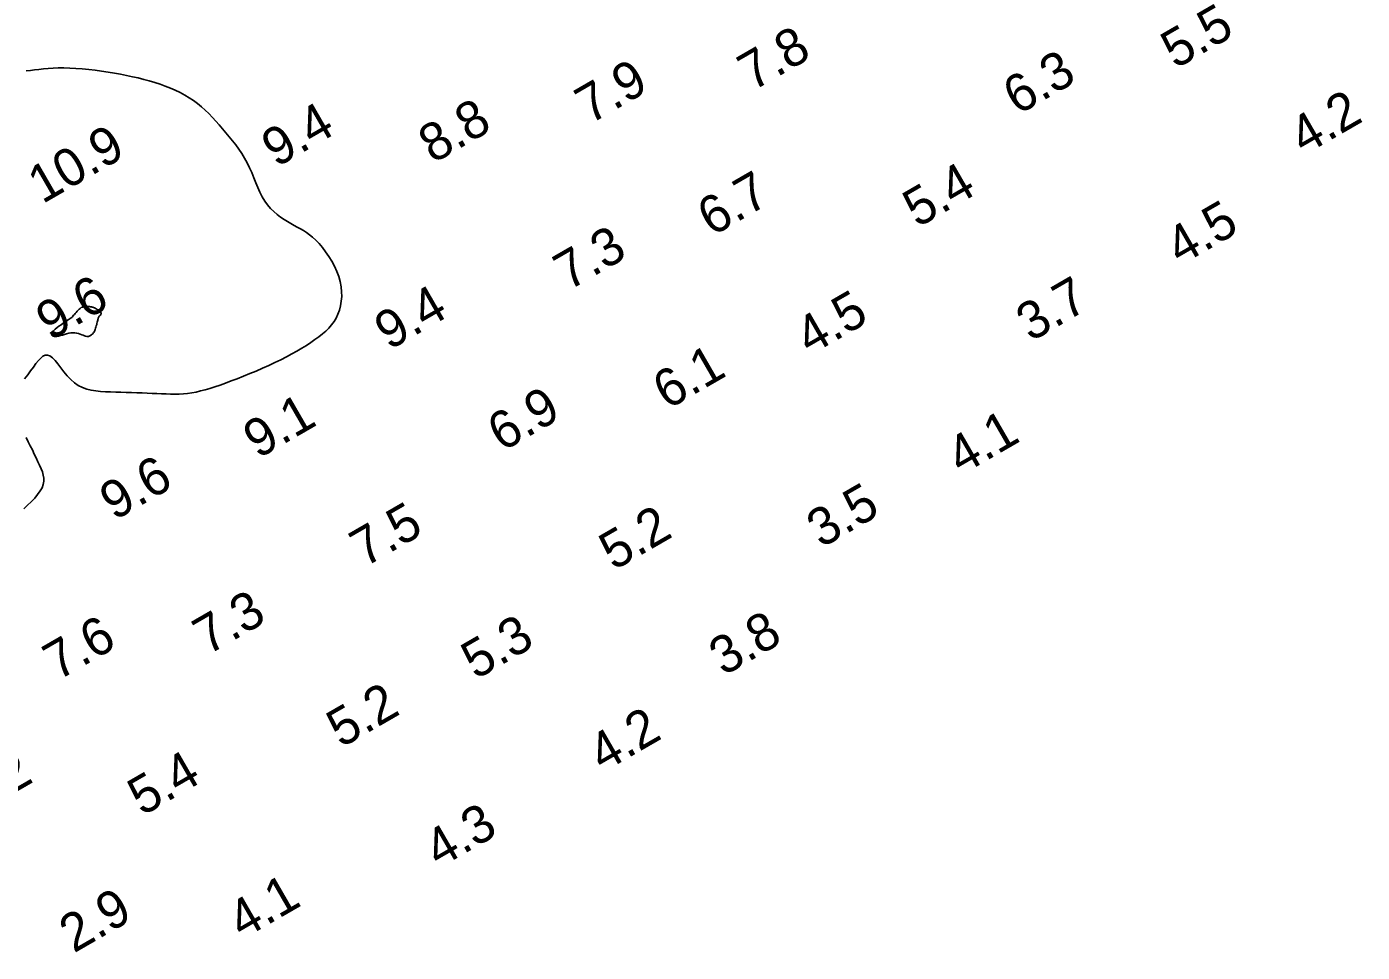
# Model space of a CAD drawing. Extents: x 3024098 to 3056816, y 418252 to 509144.
# Drawn here: x 3034142.8 to 3034320.3, y 418445.3 to 418568.3 of the extents above; entities that cross this region are included whole.
import ezdxf

# ---------------------------------------------------------------- set-up
doc = ezdxf.new("R2010")
doc.units = 0
doc.layers.add('V-CHAN-CONT-EL10', color=7, linetype='Continuous')
doc.layers.add('V-TOPO-SOUN-0911', color=7, linetype='Continuous')

msp = doc.modelspace()

# ---------------------------------------------------------------- linework, layer by layer
at = {"layer": 'V-CHAN-CONT-EL10'}
for points in [[(3034142.77, 418562.42), (3034143.33, 418562.48), (3034143.89, 418562.54), (3034144.47, 418562.62), (3034145.06, 418562.69), (3034145.68, 418562.75), (3034146.34, 418562.8), (3034147.04, 418562.83), (3034147.78, 418562.83), (3034148.56, 418562.8), (3034149.38, 418562.75), (3034150.22, 418562.68), (3034151.08, 418562.6), (3034151.94, 418562.5), (3034152.8, 418562.38), (3034153.65, 418562.26), (3034154.49, 418562.12), (3034155.3, 418561.97), (3034156.1, 418561.82), (3034156.88, 418561.65), (3034157.65, 418561.48), (3034158.4, 418561.29), (3034159.13, 418561.08), (3034159.85, 418560.87), (3034160.56, 418560.64), (3034161.26, 418560.39), (3034161.93, 418560.12), (3034162.59, 418559.84), (3034163.23, 418559.54), (3034163.85, 418559.21), (3034164.44, 418558.86), (3034165.01, 418558.49), (3034165.55, 418558.08), (3034166.07, 418557.66), (3034166.56, 418557.21), (3034167.04, 418556.74), (3034167.51, 418556.25), (3034167.96, 418555.76), (3034168.42, 418555.25), (3034168.86, 418554.73), (3034169.31, 418554.21), (3034169.76, 418553.68), (3034170.2, 418553.14), (3034170.63, 418552.59), (3034171.04, 418552.02), (3034171.43, 418551.44), (3034171.8, 418550.83), (3034172.14, 418550.21), (3034172.45, 418549.56), (3034172.74, 418548.9), (3034173.01, 418548.23), (3034173.28, 418547.57), (3034173.55, 418546.92), (3034173.83, 418546.29), (3034174.14, 418545.69), (3034174.47, 418545.13), (3034174.84, 418544.62), (3034175.25, 418544.15), (3034175.68, 418543.73), (3034176.12, 418543.34), (3034176.58, 418542.99), (3034177.04, 418542.68), (3034177.5, 418542.39), (3034177.95, 418542.13), (3034178.39, 418541.89), (3034178.8, 418541.67), (3034179.21, 418541.44), (3034179.62, 418541.2), (3034180.02, 418540.95), (3034180.43, 418540.65), (3034180.84, 418540.32), (3034181.26, 418539.92), (3034181.7, 418539.47), (3034182.14, 418538.95), (3034182.57, 418538.38), (3034182.99, 418537.77), (3034183.39, 418537.13), (3034183.74, 418536.47), (3034184.05, 418535.79), (3034184.31, 418535.11), (3034184.5, 418534.42), (3034184.62, 418533.75), (3034184.69, 418533.08), (3034184.7, 418532.43), (3034184.65, 418531.81), (3034184.55, 418531.2), (3034184.4, 418530.63), (3034184.2, 418530.09), (3034183.96, 418529.59), (3034183.68, 418529.12), (3034183.35, 418528.68), (3034182.98, 418528.26), (3034182.58, 418527.86), (3034182.14, 418527.48), (3034181.66, 418527.1), (3034181.15, 418526.72), (3034180.6, 418526.34), (3034180.02, 418525.96), (3034179.4, 418525.58), (3034178.76, 418525.2), (3034178.07, 418524.82), (3034177.36, 418524.43), (3034176.61, 418524.05), (3034175.83, 418523.67), (3034175.02, 418523.29), (3034174.19, 418522.92), (3034173.35, 418522.55), (3034172.5, 418522.2), (3034171.65, 418521.86), (3034170.83, 418521.53), (3034170.02, 418521.23), (3034169.25, 418520.94), (3034168.53, 418520.68), (3034167.84, 418520.45), (3034167.18, 418520.24), (3034166.55, 418520.05), (3034165.95, 418519.9), (3034165.36, 418519.76), (3034164.79, 418519.66), (3034164.22, 418519.58), (3034163.66, 418519.53), (3034163.1, 418519.49), (3034162.53, 418519.48), (3034161.95, 418519.48), (3034161.37, 418519.5), (3034160.77, 418519.53), (3034160.15, 418519.55), (3034159.51, 418519.58), (3034158.85, 418519.61), (3034158.17, 418519.64), (3034157.48, 418519.66), (3034156.78, 418519.69), (3034156.07, 418519.71), (3034155.37, 418519.73), (3034154.67, 418519.75), (3034153.98, 418519.78), (3034153.31, 418519.8), (3034152.65, 418519.84), (3034152.02, 418519.9), (3034151.4, 418520), (3034150.81, 418520.14), (3034150.24, 418520.35), (3034149.69, 418520.62), (3034149.18, 418520.97), (3034148.69, 418521.41), (3034148.22, 418521.91), (3034147.78, 418522.45), (3034147.37, 418522.99), (3034146.98, 418523.5), (3034146.61, 418523.95), (3034146.25, 418524.32), (3034145.92, 418524.56), (3034145.61, 418524.67), (3034145.3, 418524.65), (3034145, 418524.51), (3034144.7, 418524.26), (3034144.39, 418523.93), (3034144.07, 418523.53), (3034143.73, 418523.07), (3034143.36, 418522.57), (3034142.97, 418522.04), (3034142.56, 418521.49)], [(3034142.76, 418513.7), (3034143.04, 418513.16), (3034143.32, 418512.61), (3034143.59, 418512.07), (3034143.85, 418511.52), (3034144.1, 418511), (3034144.33, 418510.49), (3034144.56, 418510.02), (3034144.75, 418509.57), (3034144.92, 418509.14), (3034145.04, 418508.72), (3034145.1, 418508.31), (3034145.11, 418507.9), (3034145.03, 418507.48), (3034144.88, 418507.05), (3034144.62, 418506.61), (3034144.29, 418506.15), (3034143.9, 418505.67), (3034143.44, 418505.19), (3034142.96, 418504.71), (3034142.45, 418504.22)]]:
    msp.add_lwpolyline(points, dxfattribs=at)
msp.add_lwpolyline([(3034151.5, 418527.41), (3034151.56, 418527.46), (3034151.62, 418527.51), (3034151.68, 418527.58), (3034151.73, 418527.65), (3034151.79, 418527.73), (3034151.84, 418527.83), (3034151.89, 418527.95), (3034151.94, 418528.08), (3034151.99, 418528.23), (3034152.04, 418528.39), (3034152.09, 418528.55), (3034152.14, 418528.72), (3034152.18, 418528.88), (3034152.22, 418529.04), (3034152.25, 418529.17), (3034152.28, 418529.29), (3034152.3, 418529.4), (3034152.32, 418529.49), (3034152.35, 418529.57), (3034152.37, 418529.64), (3034152.4, 418529.7), (3034152.43, 418529.76), (3034152.47, 418529.82), (3034152.52, 418529.87), (3034152.58, 418529.93), (3034152.63, 418529.99), (3034152.68, 418530.05), (3034152.71, 418530.12), (3034152.73, 418530.19), (3034152.73, 418530.26), (3034152.7, 418530.33), (3034152.65, 418530.41), (3034152.56, 418530.5), (3034152.46, 418530.58), (3034152.34, 418530.66), (3034152.21, 418530.74), (3034152.08, 418530.81), (3034151.95, 418530.88), (3034151.83, 418530.93), (3034151.72, 418530.98), (3034151.62, 418531.01), (3034151.53, 418531.04), (3034151.44, 418531.06), (3034151.36, 418531.08), (3034151.27, 418531.09), (3034151.19, 418531.1), (3034151.09, 418531.11), (3034150.99, 418531.12), (3034150.88, 418531.13), (3034150.77, 418531.14), (3034150.64, 418531.13), (3034150.51, 418531.12), (3034150.38, 418531.09), (3034150.24, 418531.04), (3034150.1, 418530.97), (3034149.96, 418530.87), (3034149.82, 418530.76), (3034149.68, 418530.62), (3034149.55, 418530.48), (3034149.42, 418530.34), (3034149.3, 418530.2), (3034149.18, 418530.07), (3034149.08, 418529.95), (3034148.99, 418529.85), (3034148.91, 418529.76), (3034148.82, 418529.68), (3034148.73, 418529.6), (3034148.62, 418529.52), (3034148.5, 418529.43), (3034148.34, 418529.33), (3034148.15, 418529.2), (3034147.93, 418529.06), (3034147.67, 418528.89), (3034147.4, 418528.7), (3034147.13, 418528.51), (3034146.87, 418528.31), (3034146.63, 418528.12), (3034146.43, 418527.93), (3034146.28, 418527.76), (3034146.18, 418527.6), (3034146.15, 418527.46), (3034146.16, 418527.35), (3034146.22, 418527.26), (3034146.33, 418527.19), (3034146.47, 418527.15), (3034146.65, 418527.13), (3034146.85, 418527.15), (3034147.08, 418527.19), (3034147.33, 418527.25), (3034147.59, 418527.33), (3034147.87, 418527.41), (3034148.15, 418527.49), (3034148.43, 418527.56), (3034148.7, 418527.61), (3034148.98, 418527.63), (3034149.24, 418527.62), (3034149.48, 418527.58), (3034149.72, 418527.52), (3034149.94, 418527.45), (3034150.15, 418527.37), (3034150.34, 418527.29), (3034150.51, 418527.23), (3034150.67, 418527.18), (3034150.81, 418527.15), (3034150.93, 418527.14), (3034151.04, 418527.15), (3034151.14, 418527.17), (3034151.23, 418527.21), (3034151.31, 418527.25), (3034151.38, 418527.3), (3034151.44, 418527.35)], close=True, dxfattribs=at)

# ---------------------------------------------------------------- texts
at = {"layer": 'V-TOPO-SOUN-0911'}
for s, p in [('5.5', (3034295.51, 418562.61)), ('7.8', (3034239.29, 418559.66)), ('7.9', (3034217.67, 418555.26)), ('6.3', (3034274.53, 418556.48)), ('8.8', (3034196.84, 418550.05)), ('4.2', (3034312.58, 418551.16)), ('9.4', (3034176, 418549.52)), ('10.9 ', (3034144.93, 418544.69)), ('5.4', (3034261.21, 418541.52)), ('6.7', (3034233.91, 418540.37)), ('4.5', (3034296.14, 418536.5)), ('7.3', (3034214.82, 418533.15)), ('9.6', (3034146.01, 418526.56)), ('9.4', (3034191, 418525.24)), ('3.7', (3034276.27, 418526.36)), ('4.5', (3034246.92, 418524.56)), ('6.1', (3034227.99, 418517.35)), ('6.9', (3034206.02, 418511.76)), ('9.1', (3034173.56, 418510.82)), ('4.1', (3034267.03, 418508.66)), ('9.6', (3034154.48, 418502.61)), ('3.5', (3034248.43, 418498.96)), ('7.5', (3034187.74, 418496.41)), ('5.2', (3034220.85, 418495.98)), ('7.3', (3034166.88, 418484.73)), ('7.6', (3034146.97, 418481.35)), ('5.3', (3034202.51, 418481.48)), ('3.8', (3034235.45, 418481.97)), ('5.2', (3034184.63, 418472.42)), ('4.2', (3034219.41, 418469.17)), ('6.2', (3034135.88, 418463.4)), ('5.4', (3034158.19, 418463.37)), ('4.3', (3034197.62, 418456.44)), ('4.1', (3034171.49, 418446.98)), ('2.9', (3034149.1, 418445.16))]:
    msp.add_text(s, height=5, rotation=30, dxfattribs=at).set_placement(p)

doc.saveas('drawing.dxf')
